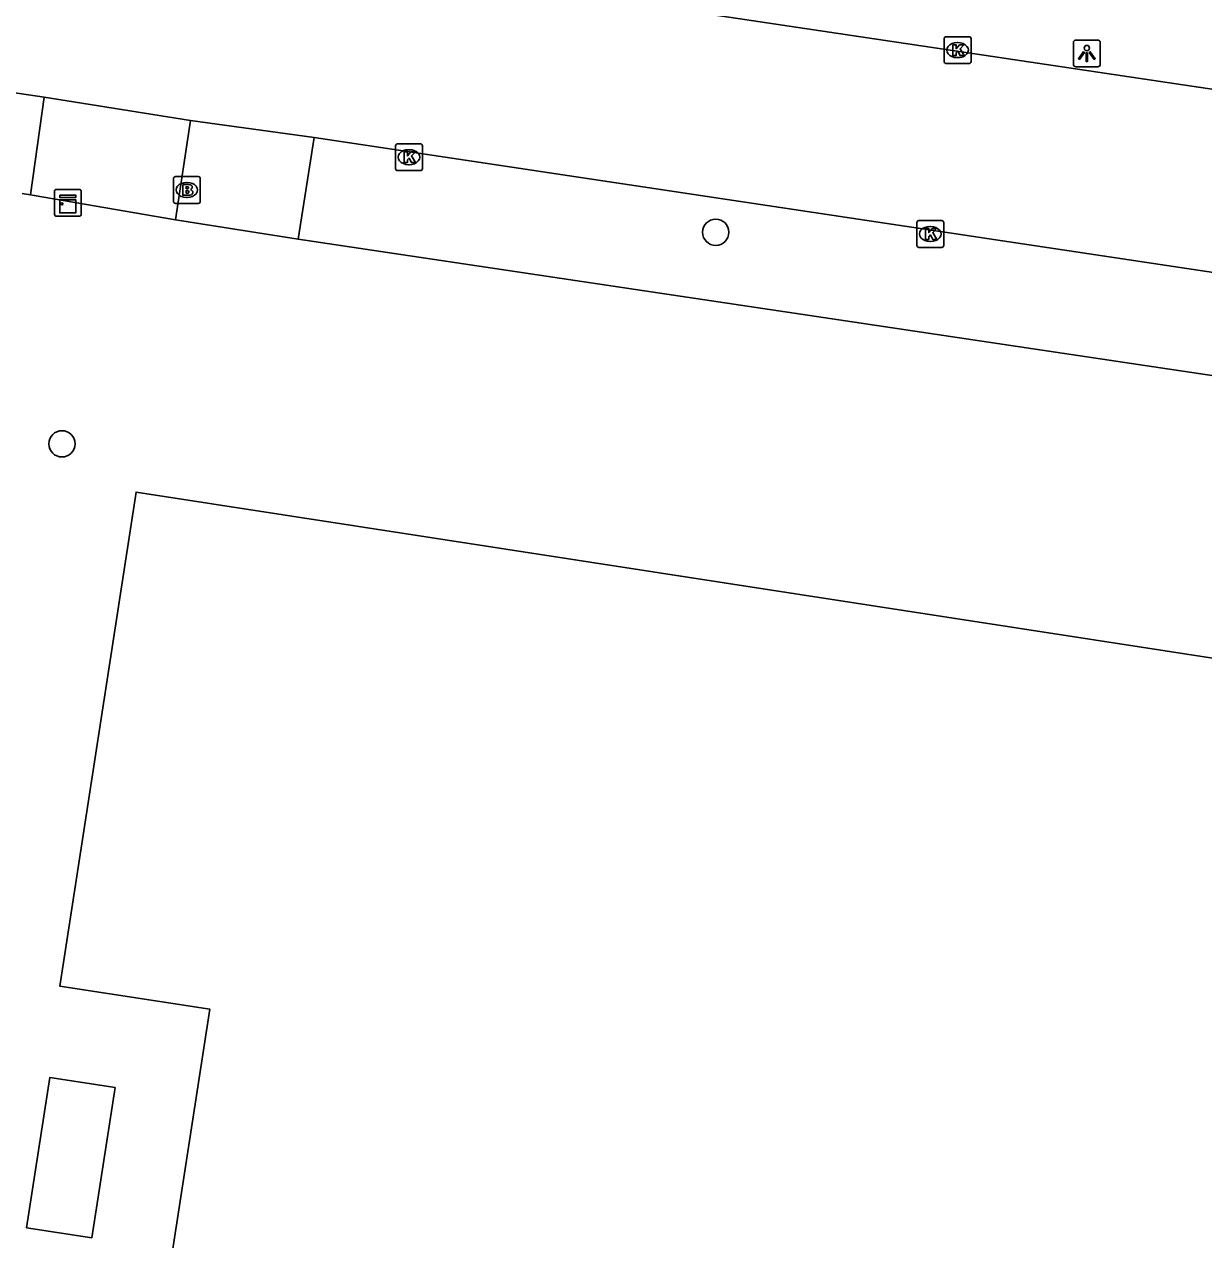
# Model space of a CAD drawing. Extents: x 163010 to 163853, y 382793 to 383982.
# Drawn here: x 163328.77 to 163372.69, y 382961.39 to 383006.66 of the extents above; entities that cross this region are included whole.
import ezdxf

# ---------------------------------------------------------------- set-up
doc = ezdxf.new("R2010")
doc.units = 0
for name, color, linetype in [('IMGEO_Boom', 7, 'Continuous'), ('IMGEO_Brandkraan', 7, 'Continuous'), ('IMGEO_Kast', 7, 'Continuous'), ('IMGEO_Kolk', 7, 'Continuous'), ('IMGEO_Lichtpunt', 7, 'Continuous'), ('IMGEO_Pand', 7, 'Continuous'), ('IMGEO_Rijbaan_lokaal_gesloten', 7, 'Continuous'), ('IMGEO_Voetpad_open', 7, 'Continuous')]:
    doc.layers.add(name, color=color, linetype=linetype)

msp = doc.modelspace()

# ---------------------------------------------------------------- linework, layer by layer
at = {"layer": 'IMGEO_Boom'}
for centre in [(163354.518, 382998.915), (163330.17, 382991.036)]:
    msp.add_circle(centre, 0.489, dxfattribs=at)
at = {"layer": 'IMGEO_Brandkraan'}
for p, q in [((163334.321, 383000.065), (163334.321, 383000.917)), ((163334.396, 383000.991), (163335.248, 383000.991)), ((163335.322, 383000.917), (163335.322, 383000.065)), ((163334.809, 383000.771), (163334.834, 383000.771)), ((163335.248, 382999.991), (163334.396, 382999.991)), ((163334.832, 383000.211), (163334.807, 383000.211))]:
    msp.add_line(p, q, dxfattribs=at)
for points in [[(163334.321, 383000.065), (163334.321, 383000.917)], [(163334.396, 383000.991), (163335.248, 383000.991)], [(163335.322, 383000.917), (163335.322, 383000.065)], [(163334.669, 383000.691), (163334.669, 383000.291), (163334.882, 383000.291)], [(163334.9, 383000.691), (163334.669, 383000.691)], [(163334.848, 383000.61), (163334.794, 383000.61), (163334.794, 383000.534)], [(163334.794, 383000.534), (163334.847, 383000.534)], [(163334.856, 383000.458), (163334.794, 383000.458), (163334.794, 383000.377)], [(163335.248, 382999.991), (163334.396, 382999.991)], [(163334.794, 383000.377), (163334.856, 383000.377)]]:
    msp.add_lwpolyline(points, dxfattribs=at)
for centre, radius, start, end in [((163334.398, 383000.915), 0.0765, 91.552, 178.448), ((163334.398, 383000.915), 0.0765, 91.552, 178.448), ((163335.246, 383000.915), 0.0765, 1.552, 88.448), ((163335.246, 383000.915), 0.0765, 1.552, 88.448), ((163334.849, 383000.572), 0.0379, 267.8285, 90.9355), ((163334.857, 383000.417), 0.0404, 269.8759, 90.5077), ((163334.904, 383000.546), 0.145, 59.4692, 91.5367), ((163334.929, 383000.593), 0.0922, 285.5137, 58.1501), ((163334.934, 383000.401), 0.105, 301.3115, 78.989), ((163334.398, 383000.067), 0.0765, 181.552, 268.448), ((163334.398, 383000.067), 0.0765, 181.552, 268.448), ((163334.888, 383000.542), 0.251, 268.6676, 293.5347), ((163335.246, 383000.067), 0.0765, 271.552, 358.448), ((163335.246, 383000.067), 0.0765, 271.552, 358.448)]:
    msp.add_arc(centre, radius, start, end, dxfattribs=at)
for centre, major_axis, ratio, start_param, end_param in [((163334.808, 383000.491), (-0.387, 0.002), 0.722429, 4.712389, 7.853982), ((163334.833, 383000.491), (-0.39, 0.002), 0.717154, 1.570796, 4.712389)]:
    msp.add_ellipse(centre, major_axis=major_axis, ratio=ratio, start_param=start_param, end_param=end_param, dxfattribs=at)
at = {"layer": 'IMGEO_Kast'}
for p, q in [((163329.965, 383000.509), (163330.806, 383000.509)), ((163330.806, 383000.509), (163329.965, 383000.509)), ((163329.89, 382999.584), (163329.89, 383000.425)), ((163329.89, 383000.425), (163329.89, 382999.584)), ((163330.89, 383000.434), (163330.89, 382999.593)), ((163330.89, 382999.593), (163330.89, 383000.434)), ((163330.815, 382999.509), (163329.974, 382999.509)), ((163329.974, 382999.509), (163330.815, 382999.509))]:
    msp.add_line(p, q, dxfattribs=at)
for points in [[(163330.085, 383000.299), (163330.685, 383000.299), (163330.685, 383000.214), (163330.085, 383000.214), (163330.085, 383000.299)], [(163330.085, 383000.124), (163330.685, 383000.124), (163330.685, 382999.635), (163330.085, 382999.635), (163330.085, 383000.124)]]:
    msp.add_lwpolyline(points, dxfattribs=at)
msp.add_circle((163330.169, 382999.973), 0.0377, dxfattribs=at)
for centre, start, end in [((163329.968, 383000.431), 92.4484, 184.2845), ((163329.968, 383000.431), 92.4484, 184.2845), ((163330.812, 383000.431), 2.4484, 94.2845), ((163330.812, 383000.431), 2.4484, 94.2845), ((163329.968, 382999.587), 182.4484, 274.2845), ((163329.968, 382999.587), 182.4484, 274.2845), ((163330.812, 382999.587), 272.4484, 4.2845), ((163330.812, 382999.587), 272.4484, 4.2845)]:
    msp.add_arc(centre, 0.0779, start, end, dxfattribs=at)
at = {"layer": 'IMGEO_Kolk'}
for p, q in [((163363.024, 383005.272), (163363.024, 383006.124)), ((163363.099, 383006.198), (163363.951, 383006.198)), ((163363.512, 383005.978), (163363.537, 383005.978)), ((163364.025, 383006.124), (163364.025, 383005.272)), ((163363.535, 383005.418), (163363.51, 383005.418)), ((163363.951, 383005.198), (163363.099, 383005.198)), ((163342.592, 383001.285), (163342.592, 383002.137)), ((163342.667, 383002.211), (163343.519, 383002.211)), ((163343.08, 383001.991), (163343.105, 383001.991)), ((163343.593, 383002.137), (163343.593, 383001.285)), ((163343.103, 383001.431), (163343.078, 383001.431)), ((163343.519, 383001.211), (163342.667, 383001.211)), ((163362.007, 382998.425), (163362.007, 382999.277)), ((163362.082, 382999.351), (163362.934, 382999.351)), ((163362.495, 382999.131), (163362.52, 382999.131)), ((163363.008, 382999.277), (163363.008, 382998.425)), ((163362.934, 382998.351), (163362.082, 382998.351)), ((163362.518, 382998.571), (163362.493, 382998.571))]:
    msp.add_line(p, q, dxfattribs=at)
for points in [[(163363.024, 383005.272), (163363.024, 383006.124)], [(163363.099, 383006.198), (163363.951, 383006.198)], [(163363.345, 383005.898), (163363.468, 383005.898), (163363.468, 383005.747), (163363.598, 383005.898), (163363.762, 383005.898), (163363.616, 383005.747), (163363.769, 383005.498), (163363.617, 383005.498), (163363.532, 383005.662), (163363.468, 383005.595), (163363.468, 383005.498), (163363.345, 383005.498), (163363.345, 383005.898)], [(163364.025, 383006.124), (163364.025, 383005.272)], [(163363.951, 383005.198), (163363.099, 383005.198)], [(163342.592, 383001.285), (163342.592, 383002.137)], [(163342.667, 383002.211), (163343.519, 383002.211)], [(163342.913, 383001.911), (163343.036, 383001.911), (163343.036, 383001.76), (163343.166, 383001.911), (163343.33, 383001.911), (163343.184, 383001.76), (163343.337, 383001.511), (163343.185, 383001.511), (163343.1, 383001.675), (163343.036, 383001.608), (163343.036, 383001.511), (163342.913, 383001.511), (163342.913, 383001.911)], [(163343.593, 383002.137), (163343.593, 383001.285)], [(163343.519, 383001.211), (163342.667, 383001.211)], [(163362.007, 382998.425), (163362.007, 382999.277)], [(163362.082, 382999.351), (163362.934, 382999.351)], [(163363.008, 382999.277), (163363.008, 382998.425)], [(163362.328, 382999.051), (163362.451, 382999.051), (163362.451, 382998.9), (163362.581, 382999.051), (163362.745, 382999.051), (163362.599, 382998.9), (163362.752, 382998.651), (163362.6, 382998.651), (163362.515, 382998.815), (163362.451, 382998.748), (163362.451, 382998.651), (163362.328, 382998.651), (163362.328, 382999.051)], [(163362.934, 382998.351), (163362.082, 382998.351)]]:
    msp.add_lwpolyline(points, dxfattribs=at)
for centre, start, end in [((163363.101, 383006.122), 91.552, 178.448), ((163363.101, 383006.122), 91.552, 178.448), ((163363.949, 383006.122), 1.552, 88.448), ((163363.949, 383006.122), 1.552, 88.448), ((163363.101, 383005.274), 181.552, 268.448), ((163363.101, 383005.274), 181.552, 268.448), ((163363.949, 383005.274), 271.552, 358.448), ((163363.949, 383005.274), 271.552, 358.448), ((163342.669, 383002.135), 91.552, 178.448), ((163342.669, 383002.135), 91.552, 178.448), ((163343.517, 383002.135), 1.552, 88.448), ((163343.517, 383002.135), 1.552, 88.448), ((163342.669, 383001.287), 181.552, 268.448), ((163342.669, 383001.287), 181.552, 268.448), ((163343.517, 383001.287), 271.552, 358.448), ((163343.517, 383001.287), 271.552, 358.448), ((163362.084, 382999.275), 91.552, 178.448), ((163362.084, 382999.275), 91.552, 178.448), ((163362.932, 382999.275), 1.552, 88.448), ((163362.932, 382999.275), 1.552, 88.448), ((163362.084, 382998.427), 181.552, 268.448), ((163362.084, 382998.427), 181.552, 268.448), ((163362.932, 382998.427), 271.552, 358.448), ((163362.932, 382998.427), 271.552, 358.448)]:
    msp.add_arc(centre, 0.0765, start, end, dxfattribs=at)
for centre, major_axis, ratio, start_param, end_param in [((163363.511, 383005.698), (-0.387, 0.002), 0.722429, 4.712389, 7.853982), ((163363.536, 383005.698), (-0.39, 0.002), 0.717154, 1.570796, 4.712389), ((163343.079, 383001.711), (-0.387, 0.002), 0.722429, 4.712389, 7.853982), ((163343.104, 383001.711), (-0.39, 0.002), 0.717154, 1.570796, 4.712389), ((163362.494, 382998.851), (-0.387, 0.002), 0.722429, 4.712389, 7.853982), ((163362.519, 382998.851), (-0.39, 0.002), 0.717154, 1.570796, 4.712389)]:
    msp.add_ellipse(centre, major_axis=major_axis, ratio=ratio, start_param=start_param, end_param=end_param, dxfattribs=at)
at = {"layer": 'IMGEO_Lichtpunt'}
for p, q in [((163367.84, 383005.978), (163367.84, 383005.171)), ((163367.84, 383005.978), (163367.84, 383005.171)), ((163368.742, 383006.073), (163367.934, 383006.073)), ((163368.742, 383006.073), (163367.934, 383006.073)), ((163368.836, 383005.171), (163368.836, 383005.978)), ((163368.836, 383005.171), (163368.836, 383005.978)), ((163367.934, 383005.077), (163368.742, 383005.077)), ((163367.934, 383005.077), (163368.742, 383005.077))]:
    msp.add_line(p, q, dxfattribs=at)
for points in [[(163368.214, 383005.642), (163368.253, 383005.614), (163368.065, 383005.352), (163368.027, 383005.379), (163368.214, 383005.642)], [(163368.316, 383005.594), (163368.363, 383005.594), (163368.363, 383005.272), (163368.316, 383005.272), (163368.316, 383005.594)], [(163368.426, 383005.614), (163368.464, 383005.641), (163368.651, 383005.379), (163368.612, 383005.351), (163368.426, 383005.614)]]:
    msp.add_lwpolyline(points, dxfattribs=at)
msp.add_circle((163368.339, 383005.776), 0.0994, dxfattribs=at)
for centre, start, end in [((163367.934, 383005.978), 90, 180), ((163367.934, 383005.978), 90, 180), ((163368.742, 383005.978), 0, 90), ((163368.742, 383005.978), 0, 90), ((163367.934, 383005.171), 180, 270), ((163367.934, 383005.171), 180, 270), ((163368.742, 383005.171), 270, 0), ((163368.742, 383005.171), 270, 360)]:
    msp.add_arc(centre, 0.0946, start, end, dxfattribs=at)
at = {"layer": 'IMGEO_Pand'}
for points in [[(163376.732, 382982.479), (163332.93, 382989.239), (163330.09, 382970.842), (163335.673, 382969.98), (163334.099, 382959.778), (163339.041, 382959.015), (163367.524, 382954.619), (163366.603, 382948.648), (163346.924, 382951.476), (163346.874, 382951.151), (163337.312, 382952.627), (163333.578, 382928.433), (163338.52, 382927.67), (163363.572, 382923.804), (163395.181, 382919.138)], [(163331.285, 382961.464), (163332.148, 382967.058), (163329.715, 382967.434), (163328.852, 382961.84), (163331.285, 382961.464)]]:
    msp.add_lwpolyline(points, dxfattribs=at)
at = {"layer": 'IMGEO_Rijbaan_lokaal_gesloten'}
for points in [[(163336.344, 383009.715), (163404.987, 382999.481), (163410.269, 382998.605)], [(163321.045, 383005.203), (163329.509, 383003.951)], [(163329.509, 383003.951), (163334.952, 383003.075)], [(163334.952, 383003.075), (163339.568, 383002.444)], [(163339.568, 383002.444), (163411.931, 382991.584)]]:
    msp.add_lwpolyline(points, dxfattribs=at)
at = {"layer": 'IMGEO_Voetpad_open'}
for points in [[(163329.509, 383003.951), (163329, 383000.314)], [(163334.397, 382999.382), (163334.952, 383003.075)], [(163339.568, 383002.444), (163338.968, 382998.653)], [(163329, 383000.314), (163328.682, 383000.362)], [(163334.397, 382999.382), (163329.139, 383000.29), (163329, 383000.314)], [(163338.968, 382998.653), (163334.397, 382999.382)], [(163411.357, 382987.861), (163338.968, 382998.653)]]:
    msp.add_lwpolyline(points, dxfattribs=at)

doc.saveas('drawing.dxf')
